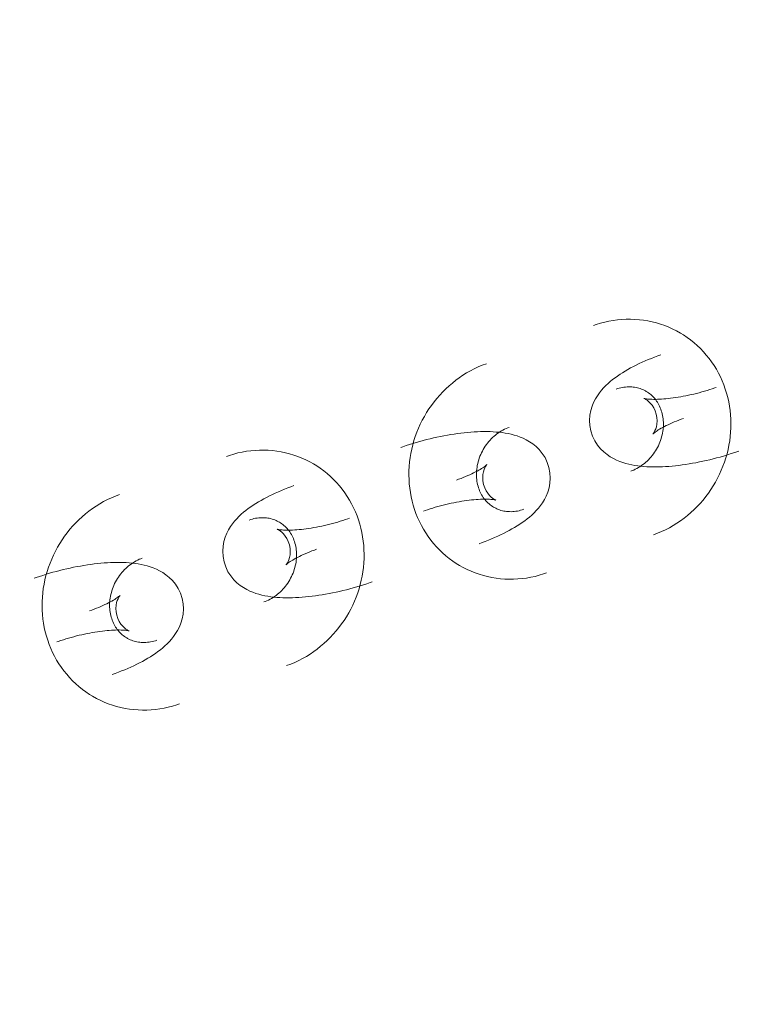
# Model space of a CAD drawing. Header units: millimetres. Extents: x -188930 to 271134, y -158090 to 283816.
# Tile 459 of 610: x 55109 to 55174, y 54358 to 54446. Entities that reach past the tile are written whole.
import ezdxf

# ---------------------------------------------------------------- set-up
doc = ezdxf.new("R2010")
doc.units = ezdxf.units.MM
doc.layers.add('I-FURN', color=30, linetype='Continuous', lineweight=9)
doc.layers.add('PZT_UTWARDZENIA', color=5, linetype='Continuous', lineweight=9)

# ---------------------------------------------------------------- blocks, each defined once
blk = doc.blocks.new('LARSLAJ_hamak - LARSLAJ_hamak-1781260-PZT-dwg')
at = {"layer": 'I-FURN', "flags": 128}
for points in [[(-636.044, -174.502), (-636.43, -174.476), (-636.817, -174.468), (-637.204, -174.476), (-637.591, -174.502), (-637.975, -174.544), (-638.358, -174.603), (-638.737, -174.678), (-639.113, -174.77), (-639.485, -174.878), (-639.852, -175.001), (-640.213, -175.14), (-640.568, -175.294), (-640.916, -175.463), (-641.257, -175.647), (-641.59, -175.844), (-641.915, -176.055), (-642.231, -176.279), (-642.537, -176.516), (-642.834, -176.765), (-643.121, -177.025), (-643.321, -177.22)], [(-630.517, -191.707), (-630.249, -191.428), (-629.992, -191.137), (-629.746, -190.837), (-629.511, -190.528), (-629.289, -190.209), (-629.079, -189.883), (-628.882, -189.548), (-628.697, -189.206), (-628.525, -188.857), (-628.366, -188.502), (-628.221, -188.141), (-628.089, -187.775), (-627.97, -187.405), (-627.866, -187.03), (-627.775, -186.651), (-627.698, -186.269), (-627.635, -185.885), (-627.586, -185.499), (-627.551, -185.111), (-627.53, -184.722), (-627.524, -184.332), (-627.532, -183.943), (-627.554, -183.554), (-627.59, -183.166), (-627.641, -182.78), (-627.706, -182.397), (-627.785, -182.016), (-627.878, -181.638), (-627.985, -181.264), (-628.106, -180.895), (-628.24, -180.53), (-628.389, -180.172), (-628.551, -179.819), (-628.726, -179.472), (-628.915, -179.133), (-629.116, -178.802), (-629.33, -178.479), (-629.557, -178.164), (-629.796, -177.859), (-630.047, -177.564), (-630.31, -177.28), (-630.584, -177.006), (-630.869, -176.744), (-631.164, -176.494), (-631.47, -176.256), (-631.785, -176.031), (-632.109, -175.82), (-632.442, -175.623), (-632.783, -175.44), (-633.132, -175.272), (-633.487, -175.119), (-633.849, -174.981), (-634.216, -174.859), (-634.589, -174.754), (-634.965, -174.664), (-635.345, -174.591), (-635.728, -174.535), (-636.044, -174.502)], [(-639.503, -185.77), (-639.786, -185.382), (-640.011, -184.969), (-640.176, -184.55), (-640.284, -184.139), (-640.345, -183.745), (-640.366, -183.373), (-640.357, -183.025), (-640.323, -182.699), (-640.271, -182.392), (-640.203, -182.102), (-640.123, -181.827), (-640.033, -181.562), (-639.933, -181.307), (-639.826, -181.059), (-639.711, -180.817), (-639.588, -180.579), (-639.458, -180.345), (-639.322, -180.114), (-639.179, -179.884), (-639.03, -179.656), (-638.874, -179.429), (-638.712, -179.203), (-638.544, -178.977), (-638.37, -178.753), (-638.19, -178.528), (-638.005, -178.305), (-637.813, -178.081), (-637.617, -177.859), (-637.415, -177.637), (-637.209, -177.416), (-636.997, -177.196), (-636.796, -176.992)], [(-636.482, -181.131), (-636.45, -181.125), (-636.4, -181.113), (-636.333, -181.095), (-636.251, -181.07), (-636.156, -181.038), (-636.049, -180.998), (-635.93, -180.952), (-635.803, -180.898), (-635.666, -180.836), (-635.521, -180.768), (-635.369, -180.692), (-635.211, -180.61), (-635.046, -180.521), (-634.877, -180.425), (-634.703, -180.324), (-634.525, -180.216), (-634.344, -180.103), (-634.159, -179.984), (-633.973, -179.861), (-633.784, -179.732), (-633.594, -179.598), (-633.403, -179.461), (-633.212, -179.319), (-633.021, -179.174), (-632.83, -179.025), (-632.64, -178.873), (-632.452, -178.719), (-632.265, -178.562), (-632.08, -178.403), (-631.898, -178.243), (-631.719, -178.081), (-631.544, -177.919), (-631.372, -177.756), (-631.204, -177.592), (-631.103, -177.492)], [(-639.074, -181.458), (-638.966, -181.355), (-638.856, -181.256), (-638.743, -181.164), (-638.628, -181.077), (-638.511, -180.996), (-638.392, -180.921), (-638.272, -180.852), (-638.151, -180.788), (-638.028, -180.731), (-637.905, -180.679), (-637.781, -180.633), (-637.657, -180.593), (-637.532, -180.558), (-637.407, -180.529), (-637.282, -180.506), (-637.157, -180.488), (-637.032, -180.476), (-636.907, -180.469), (-636.782, -180.468), (-636.658, -180.472), (-636.569, -180.479)], [(-636.569, -180.479), (-636.446, -180.492), (-636.323, -180.511), (-636.201, -180.536), (-636.079, -180.566), (-635.958, -180.601), (-635.838, -180.642), (-635.72, -180.688), (-635.602, -180.74), (-635.485, -180.797), (-635.37, -180.86), (-635.257, -180.928), (-635.145, -181.003), (-635.035, -181.082), (-634.927, -181.167), (-634.822, -181.258), (-634.719, -181.354), (-634.618, -181.456), (-634.521, -181.563), (-634.427, -181.675), (-634.336, -181.793), (-634.249, -181.915), (-634.166, -182.042), (-634.087, -182.174), (-634.013, -182.31), (-633.943, -182.451), (-633.877, -182.596), (-633.817, -182.744), (-633.762, -182.896), (-633.712, -183.052), (-633.668, -183.21), (-633.63, -183.371), (-633.597, -183.534), (-633.57, -183.7), (-633.549, -183.866), (-633.535, -184.035), (-633.526, -184.204), (-633.524, -184.374), (-633.528, -184.544), (-633.538, -184.714), (-633.554, -184.884), (-633.577, -185.053), (-633.606, -185.22), (-633.64, -185.387), (-633.681, -185.551), (-633.727, -185.713), (-633.779, -185.873), (-633.837, -186.029), (-633.9, -186.183), (-633.969, -186.333), (-634.042, -186.48), (-634.12, -186.622), (-634.203, -186.76), (-634.29, -186.894), (-634.381, -187.023), (-634.477, -187.147), (-634.575, -187.266), (-634.678, -187.379), (-634.764, -187.469)], [(-639.503, -185.77), (-639.171, -186.118), (-638.805, -186.413), (-638.422, -186.65), (-638.037, -186.831), (-637.66, -186.961), (-637.298, -187.048), (-636.954, -187.101), (-636.627, -187.126), (-636.316, -187.129), (-636.019, -187.114), (-635.733, -187.085), (-635.457, -187.043), (-635.188, -186.991), (-634.925, -186.929), (-634.666, -186.859), (-634.41, -186.781), (-634.157, -186.695), (-633.905, -186.602), (-633.653, -186.503), (-633.402, -186.396), (-633.151, -186.284), (-632.9, -186.165), (-632.648, -186.04), (-632.396, -185.908), (-632.143, -185.771), (-631.889, -185.629), (-631.636, -185.481), (-631.382, -185.327), (-631.127, -185.168), (-630.873, -185.005), (-630.619, -184.836), (-630.365, -184.663), (-630.112, -184.485), (-629.86, -184.303), (-629.609, -184.117), (-629.359, -183.927), (-629.11, -183.733), (-628.864, -183.536), (-628.619, -183.336), (-628.377, -183.132), (-628.138, -182.926), (-627.901, -182.718), (-627.668, -182.507), (-627.438, -182.294), (-627.212, -182.079), (-626.989, -181.863), (-626.856, -181.731)], [(-634.897, -181.925), (-635.112, -181.699), (-635.344, -181.512), (-635.577, -181.367), (-635.795, -181.265), (-635.989, -181.198), (-636.151, -181.159), (-636.281, -181.139), (-636.378, -181.131), (-636.444, -181.13), (-636.481, -181.132), (-636.493, -181.133)], [(-634.399, -183.626), (-634.387, -183.596), (-634.366, -183.548), (-634.337, -183.486), (-634.297, -183.41), (-634.249, -183.322), (-634.191, -183.223), (-634.124, -183.116), (-634.048, -182.999), (-633.963, -182.876), (-633.87, -182.746), (-633.768, -182.61), (-633.659, -182.468), (-633.542, -182.323), (-633.418, -182.173), (-633.287, -182.02), (-633.149, -181.864), (-633.006, -181.706), (-632.856, -181.546), (-632.701, -181.384), (-632.55, -181.231)], [(-634.897, -181.925), (-634.713, -182.177), (-634.57, -182.439), (-634.47, -182.694), (-634.408, -182.927), (-634.377, -183.129), (-634.367, -183.296), (-634.37, -183.427), (-634.38, -183.524), (-634.391, -183.589), (-634.399, -183.625), (-634.403, -183.637)], [(-650.451, -184.363), (-650.719, -184.643), (-650.976, -184.933), (-651.222, -185.233), (-651.456, -185.543), (-651.679, -185.861), (-651.889, -186.188), (-652.086, -186.522), (-652.271, -186.864), (-652.443, -187.213), (-652.602, -187.568), (-652.747, -187.929), (-652.879, -188.295), (-652.997, -188.666), (-653.102, -189.041), (-653.193, -189.419), (-653.27, -189.801), (-653.333, -190.185), (-653.382, -190.572), (-653.417, -190.96), (-653.438, -191.349), (-653.444, -191.738), (-653.436, -192.128), (-653.414, -192.516), (-653.378, -192.904), (-653.327, -193.29), (-653.262, -193.674), (-653.183, -194.055), (-653.09, -194.432), (-652.983, -194.806), (-652.862, -195.175), (-652.728, -195.54), (-652.579, -195.899), (-652.417, -196.252), (-652.242, -196.598), (-652.053, -196.937), (-651.852, -197.268), (-651.637, -197.592), (-651.411, -197.906), (-651.172, -198.211), (-650.921, -198.506), (-650.658, -198.791), (-650.384, -199.064), (-650.099, -199.327), (-649.804, -199.577), (-649.498, -199.814), (-649.183, -200.039), (-648.859, -200.25), (-648.526, -200.448), (-648.185, -200.631), (-647.836, -200.799), (-647.481, -200.952), (-647.119, -201.089), (-646.751, -201.211), (-646.379, -201.317), (-646.003, -201.406), (-645.622, -201.479), (-645.24, -201.535), (-644.924, -201.568)], [(-644.399, -195.591), (-644.522, -195.578), (-644.645, -195.559), (-644.767, -195.534), (-644.889, -195.505), (-645.01, -195.469), (-645.13, -195.429), (-645.248, -195.382), (-645.366, -195.331), (-645.483, -195.273), (-645.598, -195.21), (-645.711, -195.142), (-645.823, -195.068), (-645.933, -194.988), (-646.041, -194.903), (-646.146, -194.812), (-646.249, -194.716), (-646.35, -194.614), (-646.447, -194.507), (-646.541, -194.395), (-646.632, -194.278), (-646.719, -194.155), (-646.802, -194.028), (-646.881, -193.896), (-646.955, -193.76), (-647.025, -193.619), (-647.091, -193.474), (-647.151, -193.326), (-647.206, -193.174), (-647.256, -193.019), (-647.3, -192.86), (-647.338, -192.699), (-647.371, -192.536), (-647.398, -192.371), (-647.418, -192.204), (-647.433, -192.036), (-647.442, -191.866), (-647.444, -191.696), (-647.44, -191.526), (-647.43, -191.356), (-647.414, -191.186), (-647.391, -191.018), (-647.362, -190.85), (-647.328, -190.684), (-647.287, -190.519), (-647.241, -190.357), (-647.189, -190.198), (-647.131, -190.041), (-647.068, -189.887), (-646.999, -189.737), (-646.926, -189.591), (-646.848, -189.448), (-646.765, -189.31), (-646.678, -189.177), (-646.587, -189.048), (-646.491, -188.924), (-646.392, -188.805), (-646.29, -188.691), (-646.204, -188.602)], [(-641.465, -190.3), (-641.797, -189.952), (-642.163, -189.657), (-642.546, -189.42), (-642.931, -189.24), (-643.308, -189.11), (-643.67, -189.022), (-644.014, -188.97), (-644.341, -188.945), (-644.652, -188.942), (-644.949, -188.956), (-645.235, -188.986), (-645.511, -189.027), (-645.78, -189.079), (-646.043, -189.141), (-646.302, -189.211), (-646.557, -189.29), (-646.811, -189.375), (-647.063, -189.468), (-647.315, -189.568), (-647.566, -189.674), (-647.817, -189.787), (-648.068, -189.906), (-648.32, -190.031), (-648.572, -190.162), (-648.825, -190.299), (-649.078, -190.441), (-649.332, -190.59), (-649.586, -190.743), (-649.84, -190.902), (-650.095, -191.066), (-650.349, -191.234), (-650.603, -191.408), (-650.856, -191.586), (-651.108, -191.768), (-651.359, -191.954), (-651.609, -192.144), (-651.858, -192.337), (-652.104, -192.535), (-652.349, -192.735), (-652.591, -192.938), (-652.83, -193.144), (-653.067, -193.353), (-653.3, -193.563), (-653.53, -193.776), (-653.756, -193.991), (-653.979, -194.208), (-654.111, -194.34)], [(-641.465, -190.3), (-641.182, -190.689), (-640.957, -191.101), (-640.792, -191.521), (-640.684, -191.932), (-640.623, -192.326), (-640.602, -192.697), (-640.611, -193.045), (-640.645, -193.372), (-640.697, -193.678), (-640.765, -193.968), (-640.845, -194.244), (-640.935, -194.508), (-641.034, -194.763), (-641.142, -195.011), (-641.257, -195.253), (-641.38, -195.491), (-641.51, -195.725), (-641.646, -195.957), (-641.789, -196.186), (-641.938, -196.414), (-642.094, -196.641), (-642.256, -196.867), (-642.424, -197.093), (-642.598, -197.318), (-642.778, -197.542), (-642.963, -197.766), (-643.155, -197.989), (-643.351, -198.212), (-643.553, -198.433), (-643.759, -198.654), (-643.97, -198.874), (-644.172, -199.078)], [(-646.569, -192.444), (-646.581, -192.475), (-646.601, -192.522), (-646.631, -192.585), (-646.67, -192.661), (-646.719, -192.749), (-646.777, -192.847), (-646.844, -192.955), (-646.92, -193.071), (-647.005, -193.195), (-647.098, -193.325), (-647.2, -193.461), (-647.309, -193.602), (-647.426, -193.748), (-647.55, -193.897), (-647.681, -194.05), (-647.819, -194.206), (-647.962, -194.365), (-648.112, -194.525), (-648.267, -194.686), (-648.418, -194.84)], [(-646.071, -194.145), (-646.255, -193.893), (-646.398, -193.631), (-646.498, -193.377), (-646.56, -193.144), (-646.591, -192.941), (-646.601, -192.774), (-646.598, -192.643), (-646.588, -192.547), (-646.577, -192.482), (-646.568, -192.445), (-646.565, -192.434)], [(-644.486, -194.939), (-644.518, -194.945), (-644.568, -194.957), (-644.635, -194.975), (-644.717, -195), (-644.812, -195.032), (-644.919, -195.072), (-645.037, -195.119), (-645.165, -195.173), (-645.302, -195.234), (-645.447, -195.303), (-645.599, -195.378), (-645.757, -195.461), (-645.922, -195.549), (-646.091, -195.645), (-646.265, -195.746), (-646.443, -195.854), (-646.624, -195.967), (-646.809, -196.086), (-646.995, -196.21), (-647.184, -196.339), (-647.374, -196.472), (-647.565, -196.61), (-647.756, -196.751), (-647.947, -196.897), (-648.138, -197.045), (-648.328, -197.197), (-648.516, -197.351), (-648.703, -197.508), (-648.888, -197.667), (-649.07, -197.827), (-649.249, -197.989), (-649.424, -198.152), (-649.596, -198.315), (-649.764, -198.478), (-649.865, -198.578)], [(-646.071, -194.145), (-645.856, -194.371), (-645.623, -194.559), (-645.391, -194.703), (-645.173, -194.805), (-644.979, -194.872), (-644.817, -194.912), (-644.687, -194.932), (-644.59, -194.939), (-644.524, -194.94), (-644.487, -194.938), (-644.475, -194.937)], [(-641.894, -194.612), (-642.002, -194.716), (-642.112, -194.814), (-642.225, -194.906), (-642.34, -194.993), (-642.457, -195.074), (-642.576, -195.149), (-642.696, -195.219), (-642.817, -195.282), (-642.939, -195.34), (-643.063, -195.391), (-643.187, -195.437), (-643.311, -195.478), (-643.436, -195.512), (-643.561, -195.541), (-643.686, -195.564), (-643.811, -195.582), (-643.936, -195.594), (-644.061, -195.601), (-644.186, -195.602), (-644.31, -195.598), (-644.399, -195.591)], [(-660.489, -198.993), (-660.876, -198.968), (-661.263, -198.959), (-661.649, -198.968), (-662.036, -198.993), (-662.42, -199.035), (-662.803, -199.094), (-663.182, -199.169), (-663.558, -199.261), (-663.93, -199.369), (-664.297, -199.492), (-664.658, -199.631), (-665.013, -199.785), (-665.361, -199.954), (-665.702, -200.138), (-666.035, -200.335), (-666.36, -200.546), (-666.676, -200.77), (-666.982, -201.007), (-667.279, -201.256), (-667.566, -201.516), (-667.766, -201.711)], [(-654.963, -216.198), (-654.694, -215.919), (-654.437, -215.628), (-654.191, -215.328), (-653.957, -215.019), (-653.734, -214.7), (-653.524, -214.374), (-653.327, -214.039), (-653.142, -213.697), (-652.97, -213.348), (-652.812, -212.993), (-652.666, -212.632), (-652.534, -212.266), (-652.416, -211.896), (-652.311, -211.521), (-652.22, -211.142), (-652.143, -210.76), (-652.08, -210.376), (-652.031, -209.99), (-651.996, -209.602), (-651.975, -209.213), (-651.969, -208.823), (-651.977, -208.434), (-651.999, -208.045), (-652.035, -207.657), (-652.086, -207.271), (-652.151, -206.888), (-652.23, -206.507), (-652.323, -206.129), (-652.43, -205.755), (-652.551, -205.386), (-652.685, -205.021), (-652.834, -204.663), (-652.996, -204.31), (-653.171, -203.963), (-653.36, -203.624), (-653.561, -203.293), (-653.776, -202.97), (-654.002, -202.655), (-654.241, -202.35), (-654.493, -202.055), (-654.755, -201.771), (-655.029, -201.497), (-655.314, -201.235), (-655.61, -200.985), (-655.915, -200.747), (-656.23, -200.522), (-656.555, -200.311), (-656.887, -200.114), (-657.229, -199.931), (-657.577, -199.763), (-657.933, -199.61), (-658.294, -199.472), (-658.662, -199.35), (-659.034, -199.245), (-659.41, -199.155), (-659.791, -199.082), (-660.174, -199.026), (-660.489, -198.993)], [(-644.924, -201.568), (-644.537, -201.594), (-644.151, -201.602), (-643.764, -201.594), (-643.377, -201.568), (-642.993, -201.526), (-642.61, -201.467), (-642.231, -201.392), (-641.855, -201.3), (-641.483, -201.193), (-641.116, -201.069), (-640.755, -200.93), (-640.4, -200.776), (-640.052, -200.607), (-639.711, -200.424), (-639.378, -200.226), (-639.053, -200.016), (-638.737, -199.791), (-638.431, -199.555), (-638.134, -199.306), (-637.847, -199.045), (-637.647, -198.851)], [(-663.948, -210.261), (-664.231, -209.873), (-664.456, -209.46), (-664.621, -209.041), (-664.729, -208.63), (-664.79, -208.236), (-664.811, -207.864), (-664.802, -207.516), (-664.768, -207.19), (-664.716, -206.883), (-664.648, -206.593), (-664.568, -206.318), (-664.478, -206.053), (-664.379, -205.798), (-664.271, -205.55), (-664.156, -205.308), (-664.033, -205.07), (-663.904, -204.836), (-663.767, -204.605), (-663.624, -204.375), (-663.475, -204.147), (-663.319, -203.92), (-663.157, -203.694), (-662.989, -203.468), (-662.815, -203.244), (-662.635, -203.019), (-662.45, -202.796), (-662.259, -202.572), (-662.062, -202.35), (-661.86, -202.128), (-661.654, -201.907), (-661.443, -201.687), (-661.241, -201.483)], [(-660.927, -205.622), (-660.895, -205.616), (-660.845, -205.604), (-660.778, -205.586), (-660.696, -205.561), (-660.601, -205.529), (-660.494, -205.489), (-660.376, -205.443), (-660.248, -205.389), (-660.111, -205.327), (-659.966, -205.259), (-659.814, -205.183), (-659.656, -205.101), (-659.491, -205.012), (-659.322, -204.916), (-659.148, -204.815), (-658.97, -204.707), (-658.789, -204.594), (-658.604, -204.475), (-658.418, -204.352), (-658.229, -204.223), (-658.039, -204.089), (-657.848, -203.952), (-657.657, -203.81), (-657.466, -203.665), (-657.275, -203.516), (-657.085, -203.364), (-656.897, -203.21), (-656.71, -203.053), (-656.525, -202.894), (-656.343, -202.734), (-656.164, -202.572), (-655.989, -202.41), (-655.817, -202.247), (-655.649, -202.083), (-655.548, -201.983)], [(-663.519, -205.949), (-663.411, -205.846), (-663.301, -205.747), (-663.188, -205.655), (-663.073, -205.568), (-662.956, -205.487), (-662.837, -205.412), (-662.717, -205.343), (-662.596, -205.279), (-662.474, -205.222), (-662.35, -205.17), (-662.226, -205.124), (-662.102, -205.084), (-661.977, -205.049), (-661.852, -205.02), (-661.727, -204.997), (-661.602, -204.979), (-661.477, -204.967), (-661.352, -204.96), (-661.228, -204.959), (-661.103, -204.963), (-661.014, -204.97)], [(-661.014, -204.97), (-660.891, -204.983), (-660.768, -205.002), (-660.646, -205.027), (-660.524, -205.057), (-660.403, -205.092), (-660.284, -205.133), (-660.165, -205.179), (-660.047, -205.231), (-659.93, -205.288), (-659.815, -205.351), (-659.702, -205.42), (-659.59, -205.494), (-659.48, -205.573), (-659.372, -205.658), (-659.267, -205.749), (-659.164, -205.845), (-659.063, -205.947), (-658.966, -206.054), (-658.872, -206.166), (-658.781, -206.284), (-658.694, -206.406), (-658.611, -206.533), (-658.532, -206.665), (-658.458, -206.802), (-658.388, -206.942), (-658.322, -207.087), (-658.262, -207.235), (-658.207, -207.387), (-658.158, -207.543), (-658.113, -207.701), (-658.075, -207.862), (-658.042, -208.025), (-658.015, -208.191), (-657.995, -208.358), (-657.98, -208.526), (-657.971, -208.695), (-657.969, -208.865), (-657.973, -209.035), (-657.983, -209.205), (-657.999, -209.375), (-658.022, -209.544), (-658.051, -209.711), (-658.085, -209.878), (-658.126, -210.042), (-658.172, -210.204), (-658.224, -210.364), (-658.282, -210.52), (-658.345, -210.674), (-658.414, -210.824), (-658.487, -210.971), (-658.565, -211.113), (-658.648, -211.251), (-658.735, -211.385), (-658.826, -211.514), (-658.922, -211.638), (-659.021, -211.757), (-659.123, -211.87), (-659.209, -211.96)], [(-663.948, -210.261), (-663.616, -210.609), (-663.25, -210.904), (-662.867, -211.141), (-662.482, -211.322), (-662.105, -211.452), (-661.743, -211.539), (-661.399, -211.592), (-661.072, -211.617), (-660.761, -211.62), (-660.464, -211.605), (-660.178, -211.576), (-659.902, -211.534), (-659.633, -211.482), (-659.37, -211.42), (-659.111, -211.35), (-658.856, -211.272), (-658.602, -211.186), (-658.35, -211.093), (-658.098, -210.994), (-657.847, -210.887), (-657.596, -210.775), (-657.345, -210.656), (-657.093, -210.531), (-656.841, -210.399), (-656.588, -210.263), (-656.335, -210.12), (-656.081, -209.972), (-655.827, -209.818), (-655.573, -209.659), (-655.318, -209.496), (-655.064, -209.327), (-654.81, -209.154), (-654.557, -208.976), (-654.305, -208.794), (-654.054, -208.608), (-653.804, -208.418), (-653.555, -208.224), (-653.309, -208.027), (-653.064, -207.827), (-652.822, -207.623), (-652.583, -207.417), (-652.346, -207.209), (-652.113, -206.998), (-651.883, -206.785), (-651.657, -206.57), (-651.434, -206.354), (-651.302, -206.222)], [(-659.342, -206.416), (-659.557, -206.19), (-659.79, -206.003), (-660.022, -205.858), (-660.24, -205.756), (-660.434, -205.689), (-660.597, -205.65), (-660.726, -205.63), (-660.823, -205.622), (-660.889, -205.621), (-660.926, -205.623), (-660.938, -205.624)], [(-658.844, -208.117), (-658.832, -208.087), (-658.812, -208.039), (-658.782, -207.977), (-658.743, -207.901), (-658.694, -207.813), (-658.636, -207.714), (-658.569, -207.607), (-658.493, -207.49), (-658.408, -207.367), (-658.315, -207.237), (-658.213, -207.101), (-658.104, -206.959), (-657.987, -206.814), (-657.863, -206.664), (-657.732, -206.511), (-657.595, -206.355), (-657.451, -206.197), (-657.301, -206.037), (-657.146, -205.875), (-656.995, -205.722)], [(-659.342, -206.416), (-659.158, -206.668), (-659.015, -206.93), (-658.915, -207.185), (-658.853, -207.418), (-658.822, -207.62), (-658.812, -207.787), (-658.815, -207.918), (-658.825, -208.015), (-658.836, -208.08), (-658.845, -208.116), (-658.848, -208.128)], [(-674.896, -208.854), (-675.164, -209.134), (-675.421, -209.424), (-675.667, -209.724), (-675.902, -210.034), (-676.124, -210.352), (-676.334, -210.679), (-676.531, -211.013), (-676.716, -211.355), (-676.888, -211.704), (-677.047, -212.059), (-677.192, -212.42), (-677.324, -212.786), (-677.443, -213.157), (-677.547, -213.532), (-677.638, -213.91), (-677.715, -214.292), (-677.778, -214.676), (-677.827, -215.063), (-677.862, -215.451), (-677.883, -215.84), (-677.889, -216.229), (-677.881, -216.619), (-677.859, -217.007), (-677.823, -217.395), (-677.772, -217.781), (-677.707, -218.165), (-677.628, -218.546), (-677.535, -218.923), (-677.428, -219.297), (-677.307, -219.666), (-677.173, -220.031), (-677.024, -220.39), (-676.862, -220.743), (-676.687, -221.089), (-676.498, -221.428), (-676.297, -221.759), (-676.083, -222.083), (-675.856, -222.397), (-675.617, -222.702), (-675.366, -222.997), (-675.103, -223.282), (-674.829, -223.555), (-674.544, -223.818), (-674.249, -224.068), (-673.943, -224.305), (-673.628, -224.53), (-673.304, -224.741), (-672.971, -224.939), (-672.63, -225.122), (-672.281, -225.29), (-671.926, -225.443), (-671.564, -225.58), (-671.197, -225.702), (-670.824, -225.808), (-670.448, -225.897), (-670.068, -225.97), (-669.685, -226.026), (-669.369, -226.059)], [(-668.844, -220.082), (-668.967, -220.069), (-669.09, -220.05), (-669.212, -220.025), (-669.334, -219.996), (-669.455, -219.96), (-669.575, -219.92), (-669.694, -219.873), (-669.811, -219.822), (-669.928, -219.764), (-670.043, -219.701), (-670.156, -219.633), (-670.268, -219.559), (-670.378, -219.479), (-670.486, -219.394), (-670.592, -219.303), (-670.695, -219.207), (-670.795, -219.105), (-670.892, -218.998), (-670.986, -218.886), (-671.077, -218.769), (-671.164, -218.646), (-671.247, -218.519), (-671.326, -218.387), (-671.4, -218.251), (-671.47, -218.11), (-671.536, -217.965), (-671.596, -217.817), (-671.651, -217.665), (-671.701, -217.51), (-671.745, -217.351), (-671.783, -217.19), (-671.816, -217.027), (-671.843, -216.862), (-671.864, -216.695), (-671.878, -216.527), (-671.887, -216.357), (-671.889, -216.187), (-671.885, -216.017), (-671.875, -215.847), (-671.859, -215.677), (-671.836, -215.509), (-671.808, -215.341), (-671.773, -215.175), (-671.732, -215.01), (-671.686, -214.848), (-671.634, -214.689), (-671.576, -214.532), (-671.513, -214.378), (-671.445, -214.228), (-671.371, -214.082), (-671.293, -213.939), (-671.21, -213.801), (-671.123, -213.668), (-671.032, -213.539), (-670.936, -213.415), (-670.838, -213.296), (-670.735, -213.182), (-670.649, -213.093)], [(-665.91, -214.791), (-666.242, -214.443), (-666.608, -214.148), (-666.991, -213.911), (-667.376, -213.731), (-667.753, -213.601), (-668.115, -213.513), (-668.459, -213.461), (-668.786, -213.436), (-669.097, -213.433), (-669.394, -213.447), (-669.68, -213.477), (-669.956, -213.518), (-670.225, -213.571), (-670.488, -213.632), (-670.747, -213.702), (-671.003, -213.781), (-671.256, -213.866), (-671.508, -213.959), (-671.76, -214.059), (-672.011, -214.165), (-672.262, -214.278), (-672.513, -214.397), (-672.765, -214.522), (-673.017, -214.653), (-673.27, -214.79), (-673.524, -214.932), (-673.777, -215.081), (-674.031, -215.234), (-674.286, -215.393), (-674.54, -215.557), (-674.794, -215.725), (-675.048, -215.899), (-675.301, -216.077), (-675.553, -216.259), (-675.804, -216.445), (-676.054, -216.635), (-676.303, -216.828), (-676.549, -217.026), (-676.794, -217.226), (-677.036, -217.429), (-677.275, -217.635), (-677.512, -217.844), (-677.745, -218.054), (-677.975, -218.267), (-678.201, -218.482), (-678.424, -218.699), (-678.557, -218.831)], [(-665.91, -214.791), (-665.627, -215.18), (-665.402, -215.592), (-665.238, -216.012), (-665.129, -216.423), (-665.068, -216.817), (-665.047, -217.188), (-665.056, -217.536), (-665.09, -217.863), (-665.142, -218.169), (-665.21, -218.459), (-665.29, -218.735), (-665.38, -218.999), (-665.48, -219.254), (-665.587, -219.502), (-665.703, -219.744), (-665.825, -219.982), (-665.955, -220.216), (-666.091, -220.448), (-666.234, -220.677), (-666.383, -220.905), (-666.539, -221.132), (-666.701, -221.359), (-666.869, -221.584), (-667.043, -221.809), (-667.223, -222.033), (-667.409, -222.257), (-667.6, -222.48), (-667.796, -222.703), (-667.998, -222.924), (-668.204, -223.145), (-668.416, -223.365), (-668.617, -223.569)], [(-671.014, -216.935), (-671.026, -216.966), (-671.047, -217.013), (-671.076, -217.076), (-671.116, -217.152), (-671.164, -217.24), (-671.222, -217.338), (-671.289, -217.446), (-671.365, -217.562), (-671.45, -217.686), (-671.543, -217.816), (-671.645, -217.952), (-671.754, -218.093), (-671.871, -218.239), (-671.995, -218.388), (-672.126, -218.542), (-672.264, -218.697), (-672.407, -218.856), (-672.557, -219.016), (-672.712, -219.177), (-672.863, -219.331)], [(-670.516, -218.637), (-670.7, -218.384), (-670.843, -218.122), (-670.943, -217.868), (-671.005, -217.635), (-671.036, -217.432), (-671.046, -217.265), (-671.043, -217.134), (-671.033, -217.038), (-671.022, -216.973), (-671.014, -216.936), (-671.01, -216.925)], [(-668.931, -219.43), (-668.963, -219.436), (-669.014, -219.448), (-669.08, -219.466), (-669.162, -219.491), (-669.257, -219.524), (-669.365, -219.563), (-669.483, -219.61), (-669.61, -219.664), (-669.747, -219.725), (-669.892, -219.794), (-670.044, -219.869), (-670.202, -219.952), (-670.367, -220.04), (-670.536, -220.136), (-670.71, -220.237), (-670.888, -220.345), (-671.069, -220.458), (-671.254, -220.577), (-671.44, -220.701), (-671.629, -220.83), (-671.819, -220.963), (-672.01, -221.101), (-672.201, -221.242), (-672.392, -221.388), (-672.583, -221.536), (-672.773, -221.688), (-672.961, -221.842), (-673.148, -221.999), (-673.333, -222.158), (-673.515, -222.318), (-673.694, -222.48), (-673.869, -222.643), (-674.041, -222.806), (-674.209, -222.969), (-674.31, -223.069)], [(-670.516, -218.637), (-670.301, -218.862), (-670.069, -219.05), (-669.836, -219.194), (-669.618, -219.296), (-669.424, -219.363), (-669.262, -219.403), (-669.132, -219.423), (-669.035, -219.43), (-668.969, -219.431), (-668.932, -219.429), (-668.92, -219.428)], [(-666.339, -219.103), (-666.447, -219.207), (-666.557, -219.305), (-666.67, -219.397), (-666.785, -219.484), (-666.902, -219.565), (-667.021, -219.64), (-667.141, -219.71), (-667.262, -219.773), (-667.385, -219.831), (-667.508, -219.882), (-667.632, -219.928), (-667.756, -219.969), (-667.881, -220.003), (-668.006, -220.032), (-668.131, -220.055), (-668.256, -220.073), (-668.381, -220.085), (-668.506, -220.092), (-668.631, -220.093), (-668.755, -220.089), (-668.844, -220.082)], [(-669.369, -226.059), (-668.983, -226.085), (-668.596, -226.093), (-668.209, -226.085), (-667.823, -226.059), (-667.438, -226.017), (-667.055, -225.958), (-666.676, -225.883), (-666.3, -225.791), (-665.928, -225.684), (-665.561, -225.56), (-665.2, -225.421), (-664.845, -225.267), (-664.497, -225.098), (-664.156, -224.915), (-663.823, -224.717), (-663.498, -224.507), (-663.182, -224.282), (-662.876, -224.046), (-662.579, -223.797), (-662.292, -223.536), (-662.092, -223.342)]]:
    blk.add_lwpolyline(points, dxfattribs=at)

msp = doc.modelspace()

# ---------------------------------------------------------------- linework, layer by layer
at = {"layer": 'PZT_UTWARDZENIA'}
for centre, radius, start, end in [((59552.721, 60792.378), 12000, 159.9468602, 262.6711262), ((59552.721, 60792.378), 12000, 159.9468602, 262.6711262), ((59275.426, 60624.143), 10000, 158.6518071, 263.4283285), ((59275.426, 60624.143), 10000, 158.6518071, 263.4283285)]:
    msp.add_arc(centre, radius, start, end, dxfattribs=at)

# ---------------------------------------------------------------- block references
at = {"layer": 'I-FURN', "rotation": 154.5634422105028}
msp.add_blockref('LARSLAJ_hamak - LARSLAJ_hamak-1781260-PZT-dwg', (54466.322, 54501.431), dxfattribs=at)

doc.saveas('drawing.dxf')
